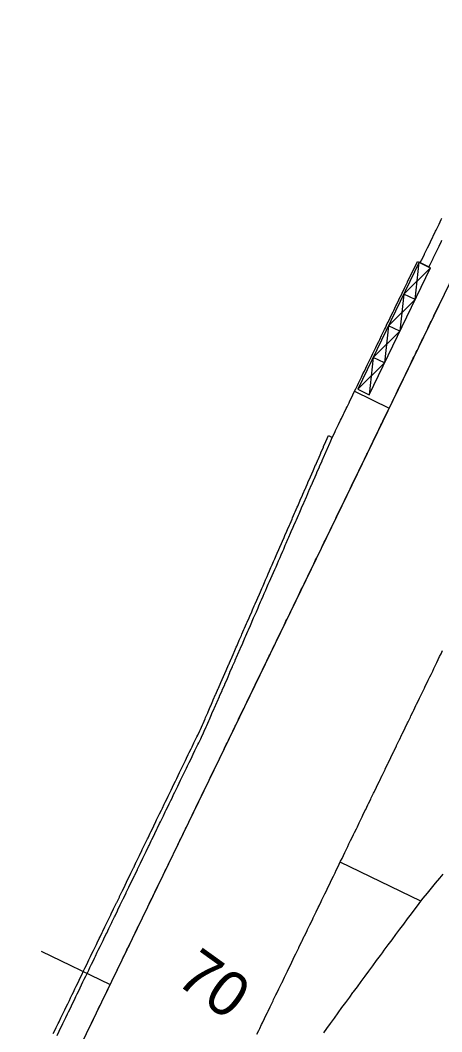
# Model space of a CAD drawing. Extents: x 2145147 to 2158018, y 137519 to 148068.
# Drawn here: x 2151166.3 to 2151232.1, y 141977.5 to 142135.4 of the extents above; entities that cross this region are included whole.
import ezdxf

# ---------------------------------------------------------------- set-up
doc = ezdxf.new("R2010")
doc.units = 0
for name, color, linetype in [('PR_Align_Ramp_A', 7, 'Continuous'), ('PR_Align_Ramp_E', 7, 'Continuous'), ('PR_Align_Ramp_E_Sta', 7, 'Continuous'), ('PR_Phasing_Pavement_1', 7, 'Continuous')]:
    doc.layers.add(name, color=color, linetype=linetype)

msp = doc.modelspace()

# ---------------------------------------------------------------- linework, layer by layer
at = {"layer": 'PR_Align_Ramp_A'}
msp.add_line((2151104.34, 141827.89), (2151311.03, 142254.91), dxfattribs=at)
for points in [[(2151218.49, 142077.51), (2151223.89, 142074.89)], [(2151169.53, 141990.11), (2151180.33, 141984.88)]]:
    msp.add_lwpolyline(points, dxfattribs=at)
at = {"layer": 'PR_Align_Ramp_E'}
msp.add_arc((2152388.44, 141125.03), 1432.39, 138.84043, 162.99163, dxfattribs=at)
at = {"layer": 'PR_Phasing_Pavement_1'}
for p, q in [((2151226.16, 142092.69), (2151230.36, 142096.77)), ((2151227.96, 142091.82), (2151228.56, 142097.64)), ((2151223.76, 142087.74), (2151227.96, 142091.82)), ((2151226.16, 142092.69), (2151225.56, 142086.87)), ((2151227.96, 142091.82), (2151226.16, 142092.69)), ((2151221.37, 142082.79), (2151225.56, 142086.87)), ((2151223.76, 142087.74), (2151223.17, 142081.92)), ((2151225.56, 142086.87), (2151223.76, 142087.74)), ((2151221.37, 142082.79), (2151220.77, 142076.97)), ((2151223.17, 142081.92), (2151221.37, 142082.79)), ((2151218.97, 142077.84), (2151223.17, 142081.92)), ((2151214.41, 142070.6), (2151215.01, 142070.31)), ((2151228.84, 141997.88), (2151216.24, 142003.98))]:
    msp.add_line(p, q, dxfattribs=at)
for points in [[(2151228.74, 142097.55), (2151228.96, 142098), (2151228.98, 142098.03), (2151229.39, 142098.9), (2151229.42, 142098.96), (2151229.83, 142099.8), (2151229.87, 142099.88), (2151230.27, 142100.7), (2151230.32, 142100.81), (2151230.7, 142101.6), (2151230.77, 142101.74), (2151231.14, 142102.5), (2151231.22, 142102.66), (2151231.57, 142103.4), (2151231.67, 142103.59), (2151232.01, 142104.3), (2151232.11, 142104.52)], [(2151230.1, 142096.9), (2151230.31, 142097.34), (2151230.33, 142097.38), (2151230.75, 142098.24), (2151230.78, 142098.3), (2151231.19, 142099.14), (2151231.23, 142099.23), (2151231.62, 142100.04), (2151231.68, 142100.15), (2151232.06, 142100.94), (2151232.13, 142101.08)], [(2151172.04, 141976.95), (2151172.37, 141977.62), (2151172.49, 141977.88), (2151172.81, 141978.52), (2151172.94, 141978.8), (2151173.24, 141979.42), (2151173.39, 141979.73), (2151173.68, 141980.32), (2151173.84, 141980.65), (2151174.11, 141981.22), (2151174.28, 141981.58), (2151174.55, 141982.12), (2151174.73, 141982.51), (2151174.98, 141983.02), (2151175.18, 141983.43), (2151175.42, 141983.92), (2151175.63, 141984.36), (2151175.86, 141984.83), (2151176.08, 141985.29), (2151176.29, 141985.73), (2151176.53, 141986.21), (2151176.73, 141986.63), (2151176.98, 141987.14), (2151177.16, 141987.53), (2151177.42, 141988.07), (2151177.6, 141988.43), (2151177.87, 141988.99), (2151178.03, 141989.33), (2151178.32, 141989.92), (2151178.47, 141990.23), (2151178.77, 141990.85), (2151178.9, 141991.13), (2151179.22, 141991.77), (2151179.34, 141992.03), (2151179.67, 141992.7), (2151179.78, 141992.93), (2151180.11, 141993.62), (2151180.21, 141993.83), (2151180.56, 141994.55), (2151180.65, 141994.73), (2151181.01, 141995.48), (2151181.08, 141995.63), (2151181.46, 141996.4), (2151181.52, 141996.53), (2151181.91, 141997.33), (2151181.96, 141997.43), (2151182.36, 141998.26), (2151182.39, 141998.33), (2151182.8, 141999.18), (2151182.83, 141999.23), (2151183.25, 142000.11), (2151183.26, 142000.13), (2151183.7, 142001.03), (2151183.7, 142001.04), (2151184.13, 142001.93), (2151184.15, 142001.96), (2151184.57, 142002.83), (2151184.6, 142002.89), (2151185, 142003.73), (2151185.05, 142003.81), (2151185.44, 142004.63), (2151185.49, 142004.74), (2151185.88, 142005.53), (2151185.94, 142005.67), (2151186.31, 142006.43), (2151186.39, 142006.59), (2151186.75, 142007.33), (2151186.84, 142007.52), (2151187.18, 142008.23), (2151187.29, 142008.45), (2151187.62, 142009.13), (2151187.74, 142009.37), (2151188.05, 142010.03), (2151188.19, 142010.3), (2151188.49, 142010.93), (2151188.63, 142011.22), (2151188.93, 142011.83), (2151189.08, 142012.15), (2151189.36, 142012.73), (2151189.53, 142013.08), (2151189.8, 142013.63), (2151189.98, 142014), (2151190.23, 142014.53), (2151190.43, 142014.93), (2151190.67, 142015.43), (2151190.88, 142015.86), (2151191.1, 142016.33), (2151191.32, 142016.78), (2151191.54, 142017.23), (2151191.77, 142017.71), (2151191.97, 142018.13), (2151192.22, 142018.64), (2151192.41, 142019.03), (2151192.67, 142019.56), (2151192.85, 142019.93), (2151193.12, 142020.49), (2151193.28, 142020.83), (2151193.57, 142021.41), (2151193.72, 142021.73), (2151194.01, 142022.34), (2151194.15, 142022.63), (2151194.46, 142023.27), (2151194.59, 142023.53), (2151194.91, 142024.19), (2151195.02, 142024.43), (2151195.33, 142025.13), (2151195.42, 142025.35), (2151195.74, 142026.08), (2151195.82, 142026.27), (2151196.15, 142027.02), (2151196.22, 142027.18), (2151196.56, 142027.97), (2151196.62, 142028.1), (2151196.98, 142028.91), (2151197.02, 142029.02), (2151197.39, 142029.85), (2151197.42, 142029.93), (2151197.8, 142030.8), (2151197.82, 142030.85), (2151198.21, 142031.74), (2151198.22, 142031.77), (2151198.62, 142032.69), (2151199.02, 142033.61), (2151199.03, 142033.63), (2151199.42, 142034.52), (2151199.44, 142034.58), (2151199.44, 142034.58), (2151199.82, 142035.44), (2151199.86, 142035.52), (2151200.22, 142036.36), (2151200.27, 142036.46), (2151200.62, 142037.28), (2151200.68, 142037.41), (2151201.02, 142038.19), (2151201.09, 142038.35), (2151201.42, 142039.11), (2151201.5, 142039.3), (2151201.82, 142040.03), (2151201.91, 142040.24), (2151202.22, 142040.95), (2151202.32, 142041.19), (2151202.62, 142041.86), (2151202.73, 142042.13), (2151203.02, 142042.78), (2151203.15, 142043.07), (2151203.42, 142043.7), (2151203.56, 142044.02), (2151203.82, 142044.62), (2151203.97, 142044.96), (2151204.22, 142045.53), (2151204.38, 142045.91), (2151204.62, 142046.45), (2151204.79, 142046.85), (2151205.02, 142047.37), (2151205.2, 142047.8), (2151205.42, 142048.29), (2151205.62, 142048.74), (2151205.82, 142049.2), (2151206.03, 142049.68), (2151206.22, 142050.12), (2151206.44, 142050.63), (2151206.62, 142051.04), (2151206.85, 142051.57), (2151207.01, 142051.96), (2151207.26, 142052.52), (2151207.42, 142052.87), (2151207.67, 142053.46), (2151207.81, 142053.79), (2151208.08, 142054.41), (2151208.21, 142054.71), (2151208.49, 142055.35), (2151208.61, 142055.63), (2151208.9, 142056.3), (2151209.01, 142056.54), (2151209.32, 142057.24), (2151209.41, 142057.46), (2151209.73, 142058.18), (2151209.81, 142058.38), (2151210.14, 142059.13), (2151210.21, 142059.3), (2151210.55, 142060.07), (2151210.61, 142060.21), (2151210.96, 142061.02), (2151211.01, 142061.13), (2151211.37, 142061.96), (2151211.41, 142062.05), (2151211.78, 142062.9), (2151211.81, 142062.97), (2151212.2, 142063.85), (2151212.21, 142063.88), (2151212.61, 142064.79), (2151212.61, 142064.8), (2151213.01, 142065.72), (2151213.02, 142065.74), (2151213.41, 142066.64), (2151213.43, 142066.68), (2151213.81, 142067.55), (2151213.84, 142067.63), (2151214.21, 142068.47), (2151214.25, 142068.57), (2151214.61, 142069.39), (2151214.66, 142069.52), (2151215.01, 142070.31), (2151215.08, 142070.46), (2151215.44, 142071.21), (2151215.53, 142071.38), (2151215.88, 142072.11), (2151215.98, 142072.31), (2151216.31, 142073.01), (2151216.43, 142073.24), (2151216.75, 142073.91), (2151216.87, 142074.16), (2151217.19, 142074.81), (2151217.32, 142075.09), (2151217.62, 142075.71), (2151217.77, 142076.02), (2151218.06, 142076.61), (2151218.22, 142076.94), (2151218.49, 142077.51), (2151218.67, 142077.87), (2151218.93, 142078.41), (2151219.12, 142078.79), (2151219.37, 142079.31), (2151219.56, 142079.72), (2151219.8, 142080.21), (2151220.01, 142080.65), (2151220.24, 142081.11), (2151220.46, 142081.57), (2151220.67, 142082.01), (2151220.91, 142082.5), (2151221.11, 142082.91), (2151221.36, 142083.42), (2151221.54, 142083.81), (2151221.81, 142084.35), (2151221.93, 142084.6), (2151221.98, 142084.71), (2151222.25, 142085.28), (2151222.42, 142085.61), (2151222.7, 142086.2), (2151222.85, 142086.51), (2151223.15, 142087.13), (2151223.29, 142087.41), (2151223.6, 142088.06), (2151223.72, 142088.31), (2151224.05, 142088.98), (2151224.16, 142089.21), (2151224.5, 142089.91), (2151224.59, 142090.11), (2151224.94, 142090.84), (2151225.03, 142091.01), (2151225.39, 142091.76), (2151225.46, 142091.91), (2151225.84, 142092.69), (2151225.9, 142092.81), (2151226.29, 142093.61), (2151226.34, 142093.71), (2151226.74, 142094.54), (2151226.77, 142094.61), (2151227.19, 142095.47), (2151227.21, 142095.51), (2151227.63, 142096.39), (2151227.64, 142096.41), (2151228.08, 142097.31), (2151228.08, 142097.32), (2151228.3, 142097.76), (2151230.1, 142096.9)], [(2151176.54, 141977.06), (2151176.84, 141977.68), (2151176.99, 141977.99), (2151177.28, 141978.58), (2151177.44, 141978.91), (2151177.71, 141979.48), (2151177.89, 141979.84), (2151178.15, 141980.38), (2151178.33, 141980.77), (2151178.58, 141981.28), (2151178.78, 141981.69), (2151179.02, 141982.18), (2151179.23, 141982.62), (2151179.46, 141983.08), (2151179.68, 141983.54), (2151179.89, 141983.98), (2151180.13, 141984.47), (2151180.33, 141984.88), (2151180.58, 141985.4), (2151180.76, 141985.78), (2151181.02, 141986.32), (2151181.2, 141986.68), (2151181.47, 141987.25), (2151181.63, 141987.58), (2151181.92, 141988.18), (2151182.07, 141988.48), (2151182.37, 141989.1), (2151182.51, 141989.38), (2151182.82, 141990.03), (2151182.94, 141990.28), (2151183.27, 141990.95), (2151183.38, 141991.18), (2151183.71, 141991.88), (2151183.81, 141992.08), (2151184.16, 141992.81), (2151184.25, 141992.98), (2151184.61, 141993.73), (2151184.68, 141993.88), (2151185.06, 141994.66), (2151185.12, 141994.78), (2151185.51, 141995.59), (2151185.55, 141995.68), (2151185.96, 141996.51), (2151185.99, 141996.58), (2151186.4, 141997.44), (2151186.43, 141997.48), (2151186.85, 141998.37), (2151186.86, 141998.38), (2151187.3, 141999.29), (2151187.3, 141999.29), (2151187.73, 142000.18), (2151187.75, 142000.22), (2151188.17, 142001.08), (2151188.2, 142001.14), (2151188.6, 142001.98), (2151188.65, 142002.07), (2151189.04, 142002.88), (2151189.1, 142003), (2151189.48, 142003.79), (2151189.54, 142003.92), (2151189.91, 142004.68), (2151189.99, 142004.85), (2151190.35, 142005.59), (2151190.44, 142005.78), (2151190.78, 142006.49), (2151190.89, 142006.7), (2151191.22, 142007.39), (2151191.34, 142007.63), (2151191.65, 142008.29), (2151191.78, 142008.56), (2151192.09, 142009.19), (2151192.23, 142009.48), (2151192.53, 142010.09), (2151192.68, 142010.41), (2151192.96, 142010.99), (2151193.13, 142011.33), (2151193.4, 142011.89), (2151193.58, 142012.26), (2151193.83, 142012.79), (2151194.03, 142013.19), (2151194.27, 142013.69), (2151194.48, 142014.11), (2151194.7, 142014.59), (2151194.92, 142015.04), (2151195.14, 142015.49), (2151195.37, 142015.97), (2151195.58, 142016.39), (2151195.82, 142016.89), (2151196.01, 142017.29), (2151196.27, 142017.82), (2151196.45, 142018.19), (2151196.72, 142018.75), (2151196.88, 142019.09), (2151197.17, 142019.67), (2151197.32, 142019.99), (2151197.61, 142020.6), (2151197.75, 142020.89), (2151198.06, 142021.52), (2151198.19, 142021.79), (2151198.51, 142022.45), (2151198.63, 142022.69), (2151198.96, 142023.38), (2151199.06, 142023.59), (2151199.41, 142024.3), (2151199.5, 142024.49), (2151199.86, 142025.23), (2151199.93, 142025.39), (2151200.3, 142026.16), (2151200.37, 142026.29), (2151200.75, 142027.08), (2151200.8, 142027.19), (2151201.2, 142028.01), (2151201.24, 142028.09), (2151201.65, 142028.94), (2151201.67, 142028.99), (2151202.1, 142029.86), (2151202.11, 142029.89), (2151202.55, 142030.79), (2151202.55, 142030.79), (2151202.98, 142031.69), (2151202.99, 142031.71), (2151203.42, 142032.59), (2151203.44, 142032.64), (2151203.85, 142033.49), (2151203.89, 142033.57), (2151204.29, 142034.39), (2151204.34, 142034.49), (2151204.72, 142035.29), (2151204.79, 142035.42), (2151205.16, 142036.19), (2151205.24, 142036.35), (2151205.6, 142037.09), (2151205.69, 142037.27), (2151206.03, 142037.99), (2151206.13, 142038.2), (2151206.47, 142038.89), (2151206.58, 142039.13), (2151206.9, 142039.79), (2151207.03, 142040.05), (2151207.34, 142040.69), (2151207.48, 142040.98), (2151207.77, 142041.59), (2151207.93, 142041.9), (2151208.21, 142042.49), (2151208.38, 142042.83), (2151208.65, 142043.39), (2151208.82, 142043.76), (2151209.08, 142044.29), (2151209.27, 142044.68), (2151209.52, 142045.19), (2151209.72, 142045.61), (2151209.95, 142046.09), (2151210.17, 142046.54), (2151210.39, 142046.99), (2151210.62, 142047.46), (2151210.82, 142047.89), (2151211.07, 142048.39), (2151211.26, 142048.79), (2151211.51, 142049.32), (2151211.7, 142049.69), (2151211.96, 142050.24), (2151212.13, 142050.59), (2151212.41, 142051.17), (2151212.57, 142051.49), (2151212.86, 142052.09), (2151213, 142052.39), (2151213.31, 142053.02), (2151213.44, 142053.29), (2151213.76, 142053.95), (2151213.87, 142054.19), (2151214.2, 142054.87), (2151214.31, 142055.09), (2151214.65, 142055.8), (2151214.74, 142055.99), (2151215.1, 142056.73), (2151215.18, 142056.89), (2151215.55, 142057.65), (2151215.62, 142057.79), (2151216, 142058.58), (2151216.05, 142058.69), (2151216.45, 142059.51), (2151216.49, 142059.59), (2151216.9, 142060.43), (2151216.92, 142060.49), (2151217.34, 142061.36), (2151217.36, 142061.39), (2151217.79, 142062.28), (2151217.79, 142062.29), (2151218.23, 142063.19), (2151218.24, 142063.21), (2151218.67, 142064.09), (2151218.69, 142064.14), (2151219.1, 142064.99), (2151219.14, 142065.06), (2151219.54, 142065.89), (2151219.58, 142065.99), (2151219.97, 142066.79), (2151220.03, 142066.92), (2151220.41, 142067.69), (2151220.48, 142067.84), (2151220.85, 142068.59), (2151220.93, 142068.77), (2151221.28, 142069.49), (2151221.38, 142069.69), (2151221.72, 142070.39), (2151221.83, 142070.62), (2151222.15, 142071.29), (2151222.27, 142071.55), (2151222.59, 142072.19), (2151222.72, 142072.47), (2151223.02, 142073.09), (2151223.17, 142073.4), (2151223.46, 142073.99), (2151223.62, 142074.33), (2151223.89, 142074.89), (2151224.07, 142075.25), (2151224.33, 142075.79), (2151224.52, 142076.18), (2151224.77, 142076.69), (2151224.96, 142077.11), (2151225.2, 142077.59), (2151225.41, 142078.03), (2151225.64, 142078.49), (2151225.86, 142078.96), (2151226.07, 142079.39), (2151226.31, 142079.88), (2151226.51, 142080.29), (2151226.76, 142080.81), (2151226.94, 142081.19), (2151227.21, 142081.74), (2151227.33, 142081.98), (2151227.38, 142082.1), (2151227.66, 142082.66), (2151227.82, 142082.99), (2151228.1, 142083.59), (2151228.25, 142083.89), (2151228.55, 142084.52), (2151228.69, 142084.8), (2151229, 142085.44), (2151229.12, 142085.69), (2151229.45, 142086.37), (2151229.56, 142086.6), (2151229.9, 142087.3), (2151229.99, 142087.49), (2151230.35, 142088.22), (2151230.43, 142088.39), (2151230.79, 142089.15), (2151230.87, 142089.3), (2151231.24, 142090.07), (2151231.3, 142090.19), (2151231.69, 142091), (2151231.74, 142091.1), (2151232.14, 142091.93)], [(2151171.44, 141977.24), (2151171.77, 141977.91), (2151171.89, 141978.17), (2151172.21, 141978.82), (2151172.34, 141979.09), (2151172.64, 141979.71), (2151172.79, 141980.02), (2151173.08, 141980.62), (2151173.24, 141980.95), (2151173.51, 141981.52), (2151173.69, 141981.87), (2151173.95, 141982.42), (2151174.13, 141982.8), (2151174.38, 141983.32), (2151174.58, 141983.72), (2151174.82, 141984.22), (2151175.03, 141984.65), (2151175.25, 141985.12), (2151175.48, 141985.58), (2151175.69, 141986.02), (2151175.93, 141986.5), (2151176.13, 141986.92), (2151176.38, 141987.43), (2151176.56, 141987.82), (2151176.82, 141988.36), (2151177, 141988.72), (2151177.27, 141989.28), (2151177.43, 141989.62), (2151177.72, 141990.21), (2151177.87, 141990.52), (2151178.17, 141991.14), (2151178.3, 141991.42), (2151178.62, 141992.06), (2151178.74, 141992.32), (2151179.07, 141992.99), (2151179.18, 141993.22), (2151179.51, 141993.91), (2151179.61, 141994.12), (2151179.96, 141994.84), (2151180.05, 141995.02), (2151180.41, 141995.77), (2151180.48, 141995.92), (2151180.86, 141996.69), (2151180.92, 141996.82), (2151181.31, 141997.62), (2151181.35, 141997.72), (2151181.76, 141998.55), (2151181.79, 141998.62), (2151182.2, 141999.47), (2151182.23, 141999.52), (2151182.65, 142000.4), (2151182.66, 142000.42), (2151183.1, 142001.32), (2151183.1, 142001.33), (2151183.53, 142002.22), (2151183.55, 142002.25), (2151183.97, 142003.12), (2151184, 142003.18), (2151184.4, 142004.02), (2151184.45, 142004.1), (2151184.84, 142004.92), (2151184.9, 142005.03), (2151185.28, 142005.82), (2151185.34, 142005.96), (2151185.71, 142006.72), (2151185.79, 142006.88), (2151186.15, 142007.62), (2151186.24, 142007.81), (2151186.58, 142008.52), (2151186.69, 142008.74), (2151187.02, 142009.42), (2151187.14, 142009.66), (2151187.45, 142010.32), (2151187.58, 142010.59), (2151187.89, 142011.22), (2151188.03, 142011.52), (2151188.33, 142012.12), (2151188.48, 142012.44), (2151188.76, 142013.02), (2151188.93, 142013.37), (2151189.2, 142013.92), (2151189.38, 142014.29), (2151189.63, 142014.82), (2151189.83, 142015.22), (2151190.07, 142015.72), (2151190.27, 142016.15), (2151190.5, 142016.62), (2151190.72, 142017.07), (2151190.94, 142017.52), (2151191.17, 142018), (2151191.38, 142018.42), (2151191.62, 142018.93), (2151191.81, 142019.32), (2151192.07, 142019.85), (2151192.25, 142020.22), (2151192.52, 142020.78), (2151192.68, 142021.12), (2151192.96, 142021.7), (2151193.12, 142022.02), (2151193.41, 142022.63), (2151193.55, 142022.92), (2151193.86, 142023.56), (2151193.99, 142023.82), (2151194.31, 142024.48), (2151194.42, 142024.72), (2151194.73, 142025.42), (2151194.82, 142025.64), (2151195.14, 142026.37), (2151195.22, 142026.56), (2151195.55, 142027.31), (2151195.62, 142027.47), (2151195.96, 142028.26), (2151196.02, 142028.39), (2151196.38, 142029.2), (2151196.42, 142029.31), (2151196.79, 142030.15), (2151196.82, 142030.23), (2151197.2, 142031.09), (2151197.22, 142031.14), (2151197.61, 142032.03), (2151197.62, 142032.06), (2151198.02, 142032.98), (2151198.02, 142032.98), (2151198.42, 142033.9), (2151198.43, 142033.92), (2151198.82, 142034.81), (2151198.84, 142034.87), (2151198.85, 142034.87), (2151199.22, 142035.73), (2151199.26, 142035.81), (2151199.62, 142036.65), (2151199.67, 142036.76), (2151200.02, 142037.57), (2151200.08, 142037.7), (2151200.42, 142038.48), (2151200.49, 142038.64), (2151200.82, 142039.4), (2151200.9, 142039.59), (2151201.22, 142040.32), (2151201.31, 142040.53), (2151201.62, 142041.24), (2151201.72, 142041.48), (2151202.02, 142042.15), (2151202.13, 142042.42), (2151202.42, 142043.07), (2151202.55, 142043.37), (2151202.82, 142043.99), (2151202.96, 142044.31), (2151203.22, 142044.91), (2151203.37, 142045.25), (2151203.62, 142045.82), (2151203.78, 142046.2), (2151204.02, 142046.74), (2151204.19, 142047.14), (2151204.42, 142047.66), (2151204.6, 142048.09), (2151204.82, 142048.58), (2151205.01, 142049.03), (2151205.22, 142049.49), (2151205.43, 142049.98), (2151205.62, 142050.41), (2151205.84, 142050.92), (2151206.01, 142051.33), (2151206.25, 142051.86), (2151206.42, 142052.25), (2151206.66, 142052.81), (2151206.81, 142053.16), (2151207.07, 142053.75), (2151207.21, 142054.08), (2151207.48, 142054.7), (2151207.61, 142055), (2151207.89, 142055.64), (2151208.01, 142055.92), (2151208.3, 142056.59), (2151208.41, 142056.83), (2151208.72, 142057.53), (2151208.81, 142057.75), (2151209.13, 142058.47), (2151209.21, 142058.67), (2151209.54, 142059.42), (2151209.61, 142059.59), (2151209.95, 142060.36), (2151210.01, 142060.5), (2151210.36, 142061.31), (2151210.41, 142061.42), (2151210.77, 142062.25), (2151210.81, 142062.34), (2151211.18, 142063.2), (2151211.21, 142063.26), (2151211.6, 142064.14), (2151211.61, 142064.17), (2151212.01, 142065.08), (2151212.01, 142065.09), (2151212.41, 142066.01), (2151212.42, 142066.03), (2151212.81, 142066.93), (2151212.83, 142066.97), (2151213.21, 142067.85), (2151213.24, 142067.92), (2151213.61, 142068.76), (2151213.65, 142068.86), (2151214.01, 142069.68), (2151214.41, 142070.6)], [(2151203.24, 141977.13), (2151203.52, 141977.72), (2151203.67, 141978.03), (2151203.97, 141978.65), (2151204.11, 141978.93), (2151204.42, 141979.57), (2151204.54, 141979.83), (2151204.87, 141980.5), (2151204.98, 141980.73), (2151205.32, 141981.42), (2151205.42, 141981.63), (2151205.77, 141982.35), (2151205.85, 141982.53), (2151206.21, 141983.28), (2151206.29, 141983.43), (2151206.66, 141984.2), (2151206.72, 141984.33), (2151207.11, 141985.13), (2151207.16, 141985.23), (2151207.56, 141986.06), (2151207.59, 141986.13), (2151208.01, 141986.98), (2151208.03, 141987.03), (2151208.46, 141987.91), (2151208.46, 141987.93), (2151208.9, 141988.83), (2151208.9, 141988.84), (2151209.34, 141989.73), (2151209.35, 141989.76), (2151209.77, 141990.63), (2151209.8, 141990.69), (2151210.21, 141991.53), (2151210.25, 141991.61), (2151210.64, 141992.43), (2151210.7, 141992.54), (2151211.08, 141993.33), (2151211.15, 141993.47), (2151211.51, 141994.23), (2151211.6, 141994.39), (2151211.95, 141995.13), (2151212.04, 141995.32), (2151212.39, 141996.03), (2151212.49, 141996.25), (2151212.82, 141996.93), (2151212.94, 141997.17), (2151213.26, 141997.83), (2151213.39, 141998.1), (2151213.69, 141998.73), (2151213.84, 141999.03), (2151214.13, 141999.63), (2151214.28, 141999.95), (2151214.56, 142000.53), (2151214.73, 142000.88), (2151215, 142001.43), (2151215.18, 142001.8), (2151215.44, 142002.33), (2151215.63, 142002.73), (2151215.87, 142003.23), (2151216.08, 142003.66), (2151216.31, 142004.13), (2151216.53, 142004.58), (2151216.74, 142005.03), (2151216.97, 142005.51), (2151217.18, 142005.93), (2151217.42, 142006.44), (2151217.61, 142006.83), (2151217.87, 142007.36), (2151218.05, 142007.73), (2151218.32, 142008.29), (2151218.48, 142008.63), (2151218.77, 142009.22), (2151218.92, 142009.53), (2151219.22, 142010.14), (2151219.36, 142010.43), (2151219.67, 142011.07), (2151219.79, 142011.33), (2151220.11, 142011.99), (2151220.23, 142012.23), (2151220.56, 142012.92), (2151220.66, 142013.13), (2151221.01, 142013.85), (2151221.1, 142014.03), (2151221.46, 142014.77), (2151221.53, 142014.93), (2151221.91, 142015.7), (2151221.97, 142015.83), (2151222.36, 142016.63), (2151222.41, 142016.73), (2151222.8, 142017.55), (2151222.84, 142017.63), (2151223.25, 142018.48), (2151223.28, 142018.53), (2151223.7, 142019.41), (2151223.71, 142019.43), (2151224.15, 142020.33), (2151224.58, 142021.23), (2151224.6, 142021.26), (2151225.02, 142022.13), (2151225.05, 142022.18), (2151225.05, 142022.18), (2151225.46, 142023.03), (2151225.49, 142023.11), (2151225.89, 142023.93), (2151225.94, 142024.04), (2151226.33, 142024.83), (2151226.39, 142024.96), (2151226.76, 142025.73), (2151226.84, 142025.89), (2151227.2, 142026.63), (2151227.29, 142026.82), (2151227.63, 142027.53), (2151227.74, 142027.74), (2151228.07, 142028.43), (2151228.18, 142028.67), (2151228.51, 142029.33), (2151228.63, 142029.6), (2151228.94, 142030.23), (2151229.08, 142030.52), (2151229.38, 142031.13), (2151229.53, 142031.45), (2151229.81, 142032.03), (2151229.98, 142032.38), (2151230.25, 142032.93), (2151230.43, 142033.3), (2151230.68, 142033.83), (2151230.88, 142034.23), (2151231.12, 142034.73), (2151231.32, 142035.15), (2151231.56, 142035.63), (2151231.77, 142036.08), (2151231.99, 142036.53), (2151232.22, 142037.01)], [(2151213.67, 141977.37), (2151214.14, 141978), (2151214.73, 141978.82), (2151215.33, 141979.64), (2151215.93, 141980.46), (2151216.52, 141981.28), (2151217.12, 141982.1), (2151217.72, 141982.92), (2151218.24, 141983.62), (2151218.32, 141983.73), (2151218.92, 141984.55), (2151219.52, 141985.37), (2151220.12, 141986.18), (2151220.72, 141987), (2151221.32, 141987.81), (2151221.93, 141988.63), (2151222.53, 141989.44), (2151222.84, 141989.85), (2151223.13, 141990.25), (2151223.74, 141991.07), (2151224.34, 141991.88), (2151224.95, 141992.69), (2151225.56, 141993.51), (2151226.16, 141994.32), (2151226.77, 141995.13), (2151227.38, 141995.94), (2151227.47, 141996.06), (2151227.98, 141996.75), (2151228.59, 141997.56), (2151228.84, 141997.88), (2151229.22, 141998.36), (2151229.86, 141999.14), (2151230.5, 141999.93), (2151231.14, 142000.71), (2151231.79, 142001.5), (2151232.3, 142002.12)]]:
    msp.add_lwpolyline(points, dxfattribs=at)
msp.add_lwpolyline([(2151228.56, 142097.64), (2151218.97, 142077.84), (2151220.77, 142076.97), (2151230.36, 142096.77)], close=True, dxfattribs=at)

# ---------------------------------------------------------------- texts
at = {"layer": 'PR_Align_Ramp_E_Sta'}
msp.add_text('70', height=7, rotation=324.3264, dxfattribs=at).set_placement((2151190.31, 141985.22))

doc.saveas('drawing.dxf')
